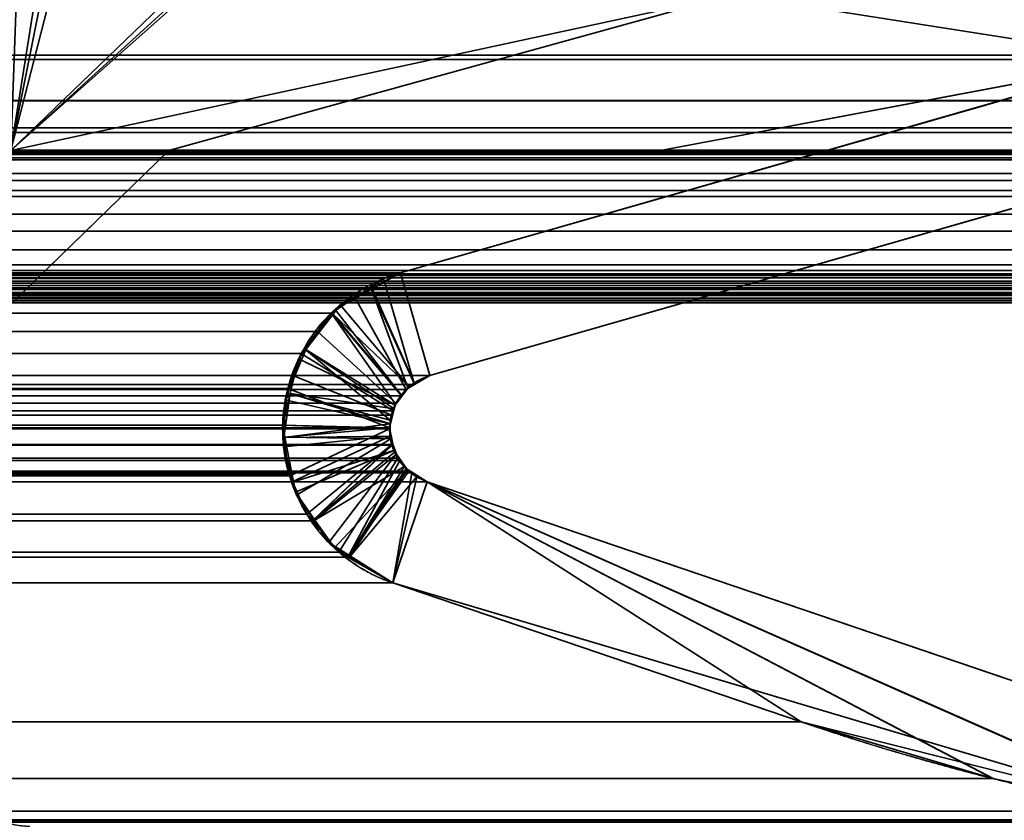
# Model space of a CAD drawing. Header units: millimetres. Extents: x -590 to 3690, y -120 to 127.
# Tile 546 of 656: x 1979.62 to 1984.98, y 0.5 to 4.86. Entities that reach past the tile are written whole.
import ezdxf

# ---------------------------------------------------------------- set-up
doc = ezdxf.new("R2010")
doc.units = ezdxf.units.MM
doc.layers.add('152', color=7, linetype='Continuous', true_color=0xffffff)

# ---------------------------------------------------------------- blocks, each defined once
blk = doc.blocks.new('UG_SURFACE_002')
at = {"layer": '152', "color": 252, "linetype": 'Continuous', "lineweight": 35}
for points in [[(2165, -31.2, 2203.0001), (2165, 108.2, 2203.0001), (835, 108.2, 2203.0001), (835, -31.2, 2203.0001)], [(985, -31.2, 2053), (985, 108.2, 2053), (2015.0001, 108.2, 2053), (2015.0001, -31.2, 2053)]]:
    blk.add_3dface(points, dxfattribs=at)
blk = doc.blocks.new('UG_SURFACE_097')
at = {"layer": '152', "color": 254, "linetype": 'Continuous', "lineweight": 35}
for points in [[(1999.75, -35, 2033.2501), (1999.75, 111.75, 2033.2501), (1000.25, 111.75, 2033.2501), (1000.25, -35, 2033.2501)], [(1992, 16, 2025.5001), (1992, -33, 2025.5001), (1008, -33, 2025.5001), (1008, 16, 2025.5001)]]:
    blk.add_3dface(points, dxfattribs=at)
blk = doc.blocks.new('UG_SURFACE_127')
at = {"layer": '152', "color": 46, "linetype": 'Continuous', "lineweight": 35}
for points in [[(1983.5, 5, 2017), (1979.5679, 4.15, 2013.068), (1981.0591, 5.5858, 2014.559), (1981.1934, 5.6233, 2014.6935)], [(1981.0591, 5.5858, 2014.559), (1979.5679, 4.15, 2013.068), (1979.6, 5, 2013.0999), (1979.7294, 5.3804, 2013.2294)], [(1987.0942, 4.6691, 2020.5941), (1013.1036, 5, 2020.3965), (1012.9453, 4.7256, 2020.5545)], [(1987.0942, 4.6691, 2020.5941), (1986.8964, 5, 2020.3965), (1013.1036, 5, 2020.3965)], [(1980.4292, 4.15, 2013.9291), (1979.5679, 4.15, 2013.068), (1983.5, 5, 2017)], [(1985.7469, 4.6468, 2019.2468), (1983.108, 4.15, 2016.608), (1980.4292, 4.15, 2013.9291), (1983.5, 5, 2017)], [(1983.5, 5, 2017), (1986.8964, 5, 2020.3965), (1985.7469, 4.6468, 2019.2468)], [(1012.9453, 4.7256, 2020.5545), (1012.6982, 4.4215, 2020.8018), (1987.3018, 4.4215, 2020.8018)], [(1012.9453, 4.7256, 2020.5545), (1987.3018, 4.4215, 2020.8018), (1987.0942, 4.6691, 2020.5941)], [(1018.3088, 3.4839, 2015.1913), (1014.2531, 4.6468, 2019.2468), (1985.7469, 4.6468, 2019.2468), (1981.6912, 3.4839, 2015.1913)], [(1014.2531, 4.6468, 2019.2468), (1016.892, 4.15, 2016.608), (1983.108, 4.15, 2016.608), (1985.7469, 4.6468, 2019.2468)], [(1986.0823, 4.1368, 2019.5823), (1981.8518, 2.9237, 2015.3518), (1981.6912, 3.4839, 2015.1913), (1985.7469, 4.6468, 2019.2468)], [(1012.6982, 4.4215, 2020.8018), (1012.5982, 4.2908, 2020.9019), (1987.4071, 4.2739, 2020.9072)], [(1987.4071, 4.2739, 2020.9072), (1987.3018, 4.4215, 2020.8018), (1012.6982, 4.4215, 2020.8018)], [(1987.4071, 4.2739, 2020.9072), (1012.5922, 4.2762, 2020.9079), (1012.5238, 4.1105, 2020.9763)], [(1012.5238, 4.1105, 2020.9763), (1987.4247, 4.2492, 2020.9246), (1987.4071, 4.2739, 2020.9072)], [(1012.5238, 4.1105, 2020.9763), (1987.476, 4.1103, 2020.9761), (1987.4247, 4.2492, 2020.9246)], [(1012.5982, 4.2908, 2020.9019), (1012.5922, 4.2762, 2020.9079), (1987.4071, 4.2739, 2020.9072)], [(1986.503, 4.1292, 2020.0031), (1013.497, 4.1292, 2020.0031), (1013.5468, 4.1528, 2019.9533)], [(1013.5468, 4.1528, 2019.9533), (1013.7274, 4.145, 2019.7725), (1986.2726, 4.145, 2019.7725), (1986.4532, 4.1528, 2019.9533)], [(1986.4532, 4.1528, 2019.9533), (1986.503, 4.1292, 2020.0031), (1013.5468, 4.1528, 2019.9533)], [(1013.9177, 4.1368, 2019.5823), (1986.0823, 4.1368, 2019.5823), (1986.2726, 4.145, 2019.7725), (1013.7274, 4.145, 2019.7725)], [(1013.9177, 4.1368, 2019.5823), (1018.1482, 2.9237, 2015.3518), (1981.8518, 2.9237, 2015.3518), (1986.0823, 4.1368, 2019.5823)], [(1980.4292, 4.15, 2013.9291), (1983.108, 4.15, 2016.608), (1016.892, 4.15, 2016.608), (1019.5708, 4.15, 2013.9291)], [(1019.5708, 4.15, 2013.9291), (1021.4821, 2.2939, 2012.018), (1978.5179, 2.2939, 2012.018), (1980.4292, 4.15, 2013.9291)], [(1979.5679, 4.15, 2013.068), (1980.4292, 4.15, 2013.9291), (1978.5179, 2.2939, 2012.018), (1978.2921, 2.1349, 2011.7922)], [(1012.5213, 4.1045, 2020.9787), (1012.5, 3.933, 2020.9999), (1987.4799, 4.0997, 2020.9799)], [(1012.5, 3.933, 2020.9999), (1987.5, 3.933, 2020.9999), (1987.4799, 4.0997, 2020.9799)], [(1012.5238, 4.1105, 2020.9763), (1012.5213, 4.1045, 2020.9787), (1987.4799, 4.0997, 2020.9799)], [(1987.4799, 4.0997, 2020.9799), (1987.476, 4.1103, 2020.9761), (1012.5238, 4.1105, 2020.9763)], [(1013.497, 4.1292, 2020.0031), (1986.503, 4.1292, 2020.0031), (1986.7247, 4.0244, 2020.2248), (1013.2753, 4.0244, 2020.2248)], [(1013.194, 3.986, 2020.3061), (1013.2753, 4.0244, 2020.2248), (1986.7247, 4.0244, 2020.2248), (1986.806, 3.986, 2020.3061)], [(1986.806, 3.986, 2020.3061), (1013.1177, 3.9002, 2020.3824), (1013.194, 3.986, 2020.3061)], [(1986.806, 3.986, 2020.3061), (1986.8823, 3.9002, 2020.3824), (1013.1177, 3.9002, 2020.3824)], [(1012.5, 3.933, 2020.9999), (1012.5, 3.5278, 2020.9999), (1987.5, 3.5278, 2020.9999), (1987.5, 3.933, 2020.9999)], [(1013.0318, 3.8036, 2020.4682), (1013.1177, 3.9002, 2020.3824), (1986.8823, 3.9002, 2020.3824), (1986.9682, 3.8036, 2020.4682)], [(1987.0112, 3.7111, 2020.5112), (1012.9888, 3.7111, 2020.5112), (1013.0318, 3.8036, 2020.4682)], [(1986.9682, 3.8036, 2020.4682), (1987.0112, 3.7111, 2020.5112), (1013.0318, 3.8036, 2020.4682)], [(1012.941, 3.6087, 2020.5591), (1012.9888, 3.7111, 2020.5112), (1987.0112, 3.7111, 2020.5112), (1987.059, 3.6087, 2020.5591)], [(1987.059, 3.6087, 2020.5591), (1012.9149, 3.4958, 2020.5851), (1012.941, 3.6087, 2020.5591)], [(1987.059, 3.6087, 2020.5591), (1987.0851, 3.4958, 2020.5851), (1012.9149, 3.4958, 2020.5851)], [(1987.5, 3.5278, 2020.9999), (1012.5, 3.5278, 2020.9999), (1012.506, 3.478, 2020.9939)], [(1987.494, 3.478, 2020.9939), (1987.5, 3.5278, 2020.9999), (1012.506, 3.478, 2020.9939)], [(1987.0851, 3.4958, 2020.5851), (1987.0971, 3.4564, 2020.597), (1012.9029, 3.4564, 2020.597), (1012.9149, 3.4958, 2020.5851)], [(1012.506, 3.478, 2020.9939), (1012.5098, 3.4683, 2020.9901), (1987.4902, 3.4683, 2020.9901), (1987.494, 3.478, 2020.9939)], [(1987.4742, 3.4272, 2020.9742), (1012.5098, 3.4683, 2020.9901), (1012.5258, 3.4272, 2020.9742)], [(1987.4742, 3.4272, 2020.9742), (1987.4902, 3.4683, 2020.9901), (1012.5098, 3.4683, 2020.9901)], [(1987.1024, 3.439, 2020.6025), (1012.8739, 3.4019, 2020.6261), (1012.8976, 3.439, 2020.6025)], [(1987.1024, 3.439, 2020.6025), (1987.1261, 3.4019, 2020.6261), (1012.8739, 3.4019, 2020.6261)], [(1012.8976, 3.439, 2020.6025), (1987.0971, 3.4564, 2020.597), (1987.1024, 3.439, 2020.6025)], [(1012.8976, 3.439, 2020.6025), (1012.9029, 3.4564, 2020.597), (1987.0971, 3.4564, 2020.597)], [(1018.3088, 3.4839, 2015.1913), (1981.6912, 3.4839, 2015.1913), (1981.5996, 3.4521, 2015.0995)], [(1981.5996, 3.4521, 2015.0995), (1018.5599, 3.3567, 2014.94), (1018.3088, 3.4839, 2015.1913)], [(1981.5996, 3.4521, 2015.0995), (1981.4429, 3.3489, 2014.9429), (1018.5599, 3.3567, 2014.94)], [(1981.7675, 2.8745, 2015.2676), (1981.7231, 2.8487, 2015.223), (1981.4429, 3.3489, 2014.9429), (1981.5996, 3.4521, 2015.0995)], [(1981.5996, 3.4521, 2015.0995), (1981.6912, 3.4839, 2015.1913), (1981.8518, 2.9237, 2015.3518), (1981.7675, 2.8745, 2015.2676)], [(1012.5258, 3.4272, 2020.9742), (1012.5359, 3.414, 2020.9639), (1987.4641, 3.414, 2020.9639), (1987.4742, 3.4272, 2020.9742)], [(1987.4641, 3.414, 2020.9639), (1012.5359, 3.414, 2020.9639), (1012.5643, 3.3771, 2020.9358)], [(1987.4357, 3.3771, 2020.9358), (1987.4641, 3.414, 2020.9639), (1012.5643, 3.3771, 2020.9358)], [(1987.1315, 3.3936, 2020.6316), (1012.8286, 3.3606, 2020.6714), (1012.8685, 3.3936, 2020.6316)], [(1987.1315, 3.3936, 2020.6316), (1987.1714, 3.3606, 2020.6714), (1012.8286, 3.3606, 2020.6714)], [(1012.8685, 3.3936, 2020.6316), (1987.1261, 3.4019, 2020.6261), (1987.1315, 3.3936, 2020.6316)], [(1012.8685, 3.3936, 2020.6316), (1012.8739, 3.4019, 2020.6261), (1987.1261, 3.4019, 2020.6261)], [(1012.5643, 3.3771, 2020.9358), (1012.5787, 3.3677, 2020.9212), (1987.4213, 3.3677, 2020.9212), (1987.4357, 3.3771, 2020.9358)], [(1987.3697, 3.3343, 2020.8697), (1012.5787, 3.3677, 2020.9212), (1012.6303, 3.3343, 2020.8697)], [(1987.3697, 3.3343, 2020.8697), (1987.4213, 3.3677, 2020.9212), (1012.5787, 3.3677, 2020.9212)], [(1012.6916, 3.3244, 2020.8085), (1987.3084, 3.3244, 2020.8085), (1987.3674, 3.334, 2020.8673), (1012.6326, 3.334, 2020.8673)], [(1012.7217, 3.3195, 2020.7784), (1987.2255, 3.3349, 2020.7255), (1987.2783, 3.3195, 2020.7784)], [(1012.7217, 3.3195, 2020.7784), (1012.7745, 3.3349, 2020.7255), (1987.2255, 3.3349, 2020.7255)], [(1987.1898, 3.3454, 2020.6897), (1012.7745, 3.3349, 2020.7255), (1012.8102, 3.3454, 2020.6897)], [(1987.1898, 3.3454, 2020.6897), (1987.2255, 3.3349, 2020.7255), (1012.7745, 3.3349, 2020.7255)], [(1012.8102, 3.3454, 2020.6897), (1987.1714, 3.3606, 2020.6714), (1987.1898, 3.3454, 2020.6897)], [(1012.8102, 3.3454, 2020.6897), (1012.8286, 3.3606, 2020.6714), (1987.1714, 3.3606, 2020.6714)], [(1018.6067, 3.333, 2014.8933), (1018.5599, 3.3567, 2014.94), (1981.4429, 3.3489, 2014.9429)], [(1018.6067, 3.333, 2014.8933), (1981.4429, 3.3489, 2014.9429), (1981.3149, 3.2645, 2014.8149)], [(1981.3149, 3.2645, 2014.8149), (1018.7622, 3.167, 2014.7378), (1018.6067, 3.333, 2014.8933)], [(1981.3149, 3.2645, 2014.8149), (1981.4429, 3.3489, 2014.9429), (1981.7231, 2.8487, 2015.223), (1981.6977, 2.8144, 2015.1978)], [(1012.7087, 3.3216, 2020.7913), (1987.2913, 3.3216, 2020.7913), (1987.3084, 3.3244, 2020.8085), (1012.6916, 3.3244, 2020.8085)], [(1987.2783, 3.3195, 2020.7784), (1012.7087, 3.3216, 2020.7913), (1012.7217, 3.3195, 2020.7784)], [(1987.2783, 3.3195, 2020.7784), (1987.2913, 3.3216, 2020.7913), (1012.7087, 3.3216, 2020.7913)], [(1981.3149, 3.2645, 2014.8149), (1981.2404, 3.1642, 2014.7405), (1018.7622, 3.167, 2014.7378)], [(1981.6977, 2.8144, 2015.1978), (1981.667, 2.7731, 2015.167), (1981.2404, 3.1642, 2014.7405), (1981.3149, 3.2645, 2014.8149)], [(1018.7986, 3.1282, 2014.7014), (1018.7622, 3.167, 2014.7378), (1981.2404, 3.1642, 2014.7405)], [(1018.7986, 3.1282, 2014.7014), (1981.2404, 3.1642, 2014.7405), (1981.1509, 3.0436, 2014.6508)], [(1981.1509, 3.0436, 2014.6508), (1018.8977, 2.9269, 2014.6024), (1018.7986, 3.1282, 2014.7014)], [(1981.1509, 3.0436, 2014.6508), (1981.2404, 3.1642, 2014.7405), (1981.667, 2.7731, 2015.167), (1981.6514, 2.7325, 2015.1515)], [(1981.1509, 3.0436, 2014.6508), (1981.1052, 2.9249, 2014.605), (1018.8977, 2.9269, 2014.6024)], [(1981.6514, 2.7325, 2015.1515), (1981.642, 2.7081, 2015.142), (1981.1052, 2.9249, 2014.605), (1981.1509, 3.0436, 2014.6508)], [(1981.8518, 2.9237, 2015.3518), (1018.1482, 2.9237, 2015.3518), (1018.1795, 2.9128, 2015.3205)], [(1018.1795, 2.9128, 2015.3205), (1981.7675, 2.8745, 2015.2676), (1981.8518, 2.9237, 2015.3518)], [(1018.1795, 2.9128, 2015.3205), (1018.2331, 2.8775, 2015.2669), (1981.7675, 2.8745, 2015.2676)], [(1018.9054, 2.9111, 2014.5946), (1018.8977, 2.9269, 2014.6024), (1981.1052, 2.9249, 2014.605)], [(1981.1052, 2.9249, 2014.605), (1018.948, 2.6979, 2014.5521), (1018.9054, 2.9111, 2014.5946)], [(1018.948, 2.6979, 2014.5521), (1981.1052, 2.9249, 2014.605), (1981.0777, 2.8537, 2014.5776)], [(1981.0777, 2.8537, 2014.5776), (1981.1052, 2.9249, 2014.605), (1981.642, 2.7081, 2015.142), (1981.6331, 2.6397, 2015.1331)], [(1981.7231, 2.8487, 2015.223), (1018.2331, 2.8775, 2015.2669), (1018.2769, 2.8487, 2015.223)], [(1981.7231, 2.8487, 2015.223), (1981.7675, 2.8745, 2015.2676), (1018.2331, 2.8775, 2015.2669)], [(1018.2769, 2.8487, 2015.223), (1981.6977, 2.8144, 2015.1978), (1981.7231, 2.8487, 2015.223)], [(1018.2769, 2.8487, 2015.223), (1018.3023, 2.8144, 2015.1978), (1981.6977, 2.8144, 2015.1978)], [(1981.0777, 2.8537, 2014.5776), (1018.9457, 2.6545, 2014.5543), (1018.948, 2.6979, 2014.5521)], [(1981.0777, 2.8537, 2014.5776), (1981.0516, 2.6535, 2014.5516), (1018.9457, 2.6545, 2014.5543)], [(1981.0516, 2.6535, 2014.5516), (1981.0777, 2.8537, 2014.5776), (1981.6331, 2.6397, 2015.1331), (1981.6324, 2.6346, 2015.1324)], [(1981.667, 2.7731, 2015.167), (1018.3023, 2.8144, 2015.1978), (1018.333, 2.7731, 2015.167)], [(1981.667, 2.7731, 2015.167), (1981.6977, 2.8144, 2015.1978), (1018.3023, 2.8144, 2015.1978)], [(1018.333, 2.7731, 2015.167), (1981.6514, 2.7325, 2015.1515), (1981.667, 2.7731, 2015.167)], [(1018.333, 2.7731, 2015.167), (1018.3486, 2.7325, 2015.1515), (1981.6514, 2.7325, 2015.1515)], [(1981.642, 2.7081, 2015.142), (1018.3486, 2.7325, 2015.1515), (1018.358, 2.7081, 2015.142)], [(1981.642, 2.7081, 2015.142), (1981.6514, 2.7325, 2015.1515), (1018.3486, 2.7325, 2015.1515)], [(1018.358, 2.7081, 2015.142), (1981.6331, 2.6397, 2015.1331), (1981.642, 2.7081, 2015.142)], [(1018.358, 2.7081, 2015.142), (1018.3669, 2.6397, 2015.1331), (1981.6331, 2.6397, 2015.1331)], [(1981.6456, 2.5454, 2015.1455), (1018.3676, 2.6346, 2015.1324), (1018.3556, 2.5481, 2015.1443)], [(1981.6444, 2.5481, 2015.1443), (1018.3669, 2.6397, 2015.1331), (1018.3676, 2.6346, 2015.1324)], [(1981.6444, 2.5481, 2015.1443), (1981.6324, 2.6346, 2015.1324), (1018.3669, 2.6397, 2015.1331)], [(1981.6324, 2.6346, 2015.1324), (1981.6331, 2.6397, 2015.1331), (1018.3669, 2.6397, 2015.1331)], [(1018.3676, 2.6346, 2015.1324), (1981.6456, 2.5454, 2015.1455), (1981.6444, 2.5481, 2015.1443)], [(1018.9075, 2.3805, 2014.5924), (1981.0497, 2.6387, 2014.5497), (1981.0847, 2.3858, 2014.5848)], [(1981.0497, 2.6387, 2014.5497), (1018.9075, 2.3805, 2014.5924), (1018.9365, 2.4764, 2014.5636)], [(1018.9365, 2.4764, 2014.5636), (1018.9457, 2.6545, 2014.5543), (1981.0516, 2.6535, 2014.5516)], [(1018.9365, 2.4764, 2014.5636), (1981.0516, 2.6535, 2014.5516), (1981.0497, 2.6387, 2014.5497)], [(1981.6324, 2.6346, 2015.1324), (1981.0497, 2.6387, 2014.5497), (1981.0516, 2.6535, 2014.5516)], [(1981.0882, 2.378, 2014.5881), (1981.0847, 2.3858, 2014.5848), (1981.0497, 2.6387, 2014.5497), (1981.6324, 2.6346, 2015.1324)], [(1981.6324, 2.6346, 2015.1324), (1981.6444, 2.5481, 2015.1443), (1981.1807, 2.1689, 2014.6806), (1981.0882, 2.378, 2014.5881)], [(1981.6772, 2.4739, 2015.1772), (1018.3544, 2.5454, 2015.1455), (1018.3228, 2.4739, 2015.1772)], [(1018.3556, 2.5481, 2015.1443), (1018.3544, 2.5454, 2015.1455), (1981.6456, 2.5454, 2015.1455)], [(1981.6772, 2.4739, 2015.1772), (1981.6456, 2.5454, 2015.1455), (1018.3544, 2.5454, 2015.1455)], [(1981.2123, 2.1318, 2014.7123), (1981.1807, 2.1689, 2014.6806), (1981.6444, 2.5481, 2015.1443)], [(1981.2123, 2.1318, 2014.7123), (1981.6444, 2.5481, 2015.1443), (1981.6456, 2.5454, 2015.1455)], [(1981.6456, 2.5454, 2015.1455), (1981.6772, 2.4739, 2015.1772), (1981.3566, 1.962, 2014.8566), (1981.2123, 2.1318, 2014.7123)], [(1018.3228, 2.4739, 2015.1772), (1018.312, 2.4612, 2015.188), (1981.688, 2.4612, 2015.188)], [(1018.3228, 2.4739, 2015.1772), (1981.688, 2.4612, 2015.188), (1981.6772, 2.4739, 2015.1772)], [(1981.4055, 1.934, 2014.9055), (1981.3566, 1.962, 2014.8566), (1981.6772, 2.4739, 2015.1772), (1981.688, 2.4612, 2015.188)], [(1981.7374, 2.4031, 2015.2373), (1018.312, 2.4612, 2015.188), (1018.2626, 2.4031, 2015.2373)], [(1981.7374, 2.4031, 2015.2373), (1981.688, 2.4612, 2015.188), (1018.312, 2.4612, 2015.188)], [(1981.688, 2.4612, 2015.188), (1981.7374, 2.4031, 2015.2373), (1981.4055, 1.934, 2014.9055)], [(1018.1623, 2.3457, 2015.3377), (1981.8377, 2.3457, 2015.3377), (1981.7541, 2.3936, 2015.254), (1018.2459, 2.3936, 2015.254)], [(1018.2626, 2.4031, 2015.2373), (1018.2459, 2.3936, 2015.254), (1981.7541, 2.3936, 2015.254)], [(1018.2626, 2.4031, 2015.2373), (1981.7541, 2.3936, 2015.254), (1981.7374, 2.4031, 2015.2373)], [(1018.8777, 2.2812, 2014.6222), (1018.9075, 2.3805, 2014.5924), (1981.0882, 2.378, 2014.5881)], [(1018.8777, 2.2812, 2014.6222), (1981.0882, 2.378, 2014.5881), (1981.1807, 2.1689, 2014.6806)], [(1981.0847, 2.3858, 2014.5848), (1981.0882, 2.378, 2014.5881), (1018.9075, 2.3805, 2014.5924)], [(1981.6501, 1.794, 2015.1501), (1981.4055, 1.934, 2014.9055), (1981.7374, 2.4031, 2015.2373), (1981.7541, 2.3936, 2015.254)], [(1981.7541, 2.3936, 2015.254), (1981.8377, 2.3457, 2015.3377), (1981.6501, 1.794, 2015.1501)], [(1018.1623, 2.3457, 2015.3377), (1012.8831, 0.55, 2020.6168), (1987.1169, 0.55, 2020.6168), (1981.8377, 2.3457, 2015.3377)], [(1983.8753, 1.0371, 2017.3752), (1981.6501, 1.794, 2015.1501), (1981.8377, 2.3457, 2015.3377)], [(1981.8377, 2.3457, 2015.3377), (1987.1169, 0.55, 2020.6168), (1985.9966, 0.5033, 2019.4967), (1984.9201, 0.7283, 2018.4202)], [(1984.9201, 0.7283, 2018.4202), (1983.8753, 1.0371, 2017.3752), (1981.8377, 2.3457, 2015.3377)], [(1981.1807, 2.1689, 2014.6806), (1018.7857, 2.133, 2014.7142), (1018.8777, 2.2812, 2014.6222)], [(1981.1807, 2.1689, 2014.6806), (1981.2123, 2.1318, 2014.7123), (1018.7857, 2.133, 2014.7142)], [(1018.7399, 2.0594, 2014.76), (1018.7857, 2.133, 2014.7142), (1981.2123, 2.1318, 2014.7123)], [(1018.7399, 2.0594, 2014.76), (1981.2123, 2.1318, 2014.7123), (1981.3566, 1.962, 2014.8566)], [(1981.3566, 1.962, 2014.8566), (1018.5919, 1.9385, 2014.9081), (1018.7399, 2.0594, 2014.76)], [(1018.4913, 1.8563, 2015.0087), (1018.5919, 1.9385, 2014.9081), (1981.4055, 1.934, 2014.9055)], [(1018.4913, 1.8563, 2015.0087), (1981.4055, 1.934, 2014.9055), (1981.6501, 1.794, 2015.1501)], [(1981.3566, 1.962, 2014.8566), (1981.4055, 1.934, 2014.9055), (1018.5919, 1.9385, 2014.9081)], [(1981.6501, 1.794, 2015.1501), (1018.3499, 1.794, 2015.1501), (1018.4913, 1.8563, 2015.0087)], [(1016.1247, 1.0371, 2017.3752), (1018.3499, 1.794, 2015.1501), (1981.6501, 1.794, 2015.1501), (1983.8753, 1.0371, 2017.3752)], [(1984.9201, 0.7283, 2018.4202), (1014.0034, 0.5033, 2019.4967), (1016.1247, 1.0371, 2017.3752)], [(1016.1247, 1.0371, 2017.3752), (1983.8753, 1.0371, 2017.3752), (1984.9201, 0.7283, 2018.4202)], [(1984.9201, 0.7283, 2018.4202), (1985.9966, 0.5033, 2019.4967), (1014.0034, 0.5033, 2019.4967)], [(1012.7767, 0.4902, 2020.7233), (1987.2233, 0.4902, 2020.7233), (1987.1169, 0.55, 2020.6168), (1012.8831, 0.55, 2020.6168)], [(1986.0159, 0.4942, 2019.516), (1013.9835, 0.4961, 2019.5165), (1014.0034, 0.5033, 2019.4967)], [(1014.0034, 0.5033, 2019.4967), (1985.9966, 0.5033, 2019.4967), (1986.0159, 0.4942, 2019.516)]]:
    blk.add_3dface(points, dxfattribs=at)
blk = doc.blocks.new('UG_SURFACE_128')
at = {"layer": '152', "color": 46, "linetype": 'Continuous', "lineweight": 35}
for points in [[(1981.2169, 5.6224, 2014.7169), (1981.1553, 5.5951, 2014.6554), (1979.5679, 4.15, 2013.068), (1983.5, 5, 2017)], [(1981.2189, 5.6137, -7), (1981.2289, 5.6154, -7), (1983.5, 5, -7), (1979.5679, 4.15, -7)], [(1979.5679, 4.15, -7), (1981.0591, 5.5858, -7), (1981.2189, 5.6137, -7)], [(1979.5679, 4.15, 2013.068), (1981.1553, 5.5951, 2014.6554), (1981.0591, 5.5858, 2014.559)], [(1979.9317, 5.568, -7), (1980.0162, 5.5858, -7), (1981.0591, 5.5858, -7), (1979.5679, 4.15, -7)], [(1979.7294, 5.3804, 2013.2294), (1979.6, 5, 2013.0999), (1979.5679, 4.15, 2013.068), (1981.0591, 5.5858, 2014.559)], [(1979.9317, 5.568, -7), (1979.5679, 4.15, -7), (1979.8421, 5.5228, -7), (1979.8483, 5.5273, -7)], [(1979.7766, 5.4601, -7), (1979.793, 5.4876, -7), (1979.8421, 5.5228, -7), (1979.5679, 4.15, -7)], [(1979.5679, 4.15, -7), (1979.6, 5, -7), (1979.7294, 5.3804, -7), (1979.7766, 5.4601, -7)], [(1980.4292, 4.15, -7), (1979.5679, 4.15, -7), (1983.5, 5, -7)], [(1983.5, 5, 2017), (1979.5679, 4.15, 2013.068), (1980.4292, 4.15, 2013.9291)], [(1985.7469, 4.6468, -7), (1983.108, 4.15, -7), (1980.4292, 4.15, -7), (1983.5, 5, -7)], [(1983.5, 5, 2017), (1980.4292, 4.15, 2013.9291), (1983.108, 4.15, 2016.608), (1985.7469, 4.6468, 2019.2468)], [(1983.5, 5, -7), (1986.8964, 5, -7), (1985.7469, 4.6468, -7)], [(1985.7469, 4.6468, 2019.2468), (1986.8964, 5, 2020.3965), (1983.5, 5, 2017)], [(1981.6912, 3.4839, 2015.1913), (1985.7469, 4.6468, 2019.2468), (1985.7469, 4.6468, -7), (1981.6912, 3.4839, -7)], [(1981.6912, 3.4839, -7), (1985.7469, 4.6468, -7), (1986.0823, 4.1368, -7), (1981.8518, 2.9237, -7)], [(1981.8518, 2.9237, 2015.3518), (1986.0823, 4.1368, 2019.5823), (1985.7469, 4.6468, 2019.2468), (1981.6912, 3.4839, 2015.1913)], [(1985.7469, 4.6468, 2019.2468), (1983.108, 4.15, 2016.608), (1983.108, 4.15, -7), (1985.7469, 4.6468, -7)], [(1980.4292, 4.15, 2013.9291), (1978.5179, 2.2939, 2012.018), (1978.5179, 2.2939, -7), (1980.4292, 4.15, -7)], [(1979.5679, 4.15, -7), (1980.4292, 4.15, -7), (1978.5179, 2.2939, -7)], [(1978.5179, 2.2939, 2012.018), (1980.4292, 4.15, 2013.9291), (1979.5679, 4.15, 2013.068)], [(1980.4292, 4.15, 2013.9291), (1980.4292, 4.15, -7), (1983.108, 4.15, -7), (1983.108, 4.15, 2016.608)], [(1986.0823, 4.1368, 2019.5823), (1981.8518, 2.9237, 2015.3518), (1981.8518, 2.9237, -7), (1986.0823, 4.1368, -7)], [(1981.6912, 3.4839, -7), (1981.5364, 3.4012, -7), (1981.5336, 3.3954, 2015.0337)], [(1981.5336, 3.3954, 2015.0337), (1981.6912, 3.4839, 2015.1913), (1981.6912, 3.4839, -7)], [(1981.7678, 2.8769, 2015.2678), (1981.8518, 2.9237, 2015.3518), (1981.6912, 3.4839, 2015.1913), (1981.5336, 3.3954, 2015.0337)], [(1981.5364, 3.4012, -7), (1981.6912, 3.4839, -7), (1981.8518, 2.9237, -7), (1981.7683, 2.8791, -7)], [(1981.3358, 3.2844, 2014.8358), (1981.5364, 3.4012, -7), (1981.3637, 3.3089, -7)], [(1981.3358, 3.2844, 2014.8358), (1981.5336, 3.3954, 2015.0337), (1981.5364, 3.4012, -7)], [(1981.6986, 2.8132, 2015.1987), (1981.7319, 2.8569, 2015.2318), (1981.5336, 3.3954, 2015.0337), (1981.3358, 3.2844, 2014.8358)], [(1981.7683, 2.8791, -7), (1981.7398, 2.8639, -7), (1981.3637, 3.3089, -7), (1981.5364, 3.4012, -7)], [(1981.5336, 3.3954, 2015.0337), (1981.7319, 2.8569, 2015.2318), (1981.7678, 2.8769, 2015.2678)], [(1981.3637, 3.3089, -7), (1981.3243, 3.2581, -7), (1981.3179, 3.2612, 2014.818), (1981.3358, 3.2844, 2014.8358)], [(1981.3358, 3.2844, 2014.8358), (1981.3179, 3.2612, 2014.818), (1981.6649, 2.7689, 2015.1649), (1981.6986, 2.8132, 2015.1987)], [(1981.3243, 3.2581, -7), (1981.3637, 3.3089, -7), (1981.7398, 2.8639, -7)], [(1981.1759, 3.066, -7), (1981.1693, 3.0691, 2014.6694), (1981.3179, 3.2612, 2014.818), (1981.3243, 3.2581, -7)], [(1981.6564, 2.7428, 2015.1565), (1981.6649, 2.7689, 2015.1649), (1981.3179, 3.2612, 2014.818), (1981.1693, 3.0691, 2014.6694)], [(1981.701, 2.8136, -7), (1981.6622, 2.7634, -7), (1981.1759, 3.066, -7), (1981.3243, 3.2581, -7)], [(1981.3243, 3.2581, -7), (1981.7398, 2.8639, -7), (1981.701, 2.8136, -7)], [(1981.1693, 3.0691, 2014.6694), (1981.1534, 3.0483, 2014.6532), (1981.0767, 2.8278, 2014.5767), (1981.6362, 2.6803, 2015.1362)], [(1981.1759, 3.066, -7), (1981.1366, 3.0151, -7), (1981.0767, 2.8278, 2014.5767)], [(1981.0767, 2.8278, 2014.5767), (1981.1534, 3.0483, 2014.6532), (1981.1759, 3.066, -7)], [(1981.6622, 2.7634, -7), (1981.1366, 3.0151, -7), (1981.1759, 3.066, -7)], [(1981.1534, 3.0483, 2014.6532), (1981.1693, 3.0691, 2014.6694), (1981.1759, 3.066, -7)], [(1981.1693, 3.0691, 2014.6694), (1981.6362, 2.6803, 2015.1362), (1981.6564, 2.7428, 2015.1565)], [(1981.1366, 3.0151, -7), (1981.0913, 2.8264, -7), (1981.0767, 2.8278, 2014.5767)], [(1981.0913, 2.8264, -7), (1981.1366, 3.0151, -7), (1981.6622, 2.7634, -7), (1981.6574, 2.7436, -7)], [(1981.8518, 2.9237, -7), (1981.8518, 2.9237, 2015.3518), (1981.7678, 2.8769, 2015.2678)], [(1981.7678, 2.8769, 2015.2678), (1981.7683, 2.8791, -7), (1981.8518, 2.9237, -7)], [(1981.7319, 2.8569, 2015.2318), (1981.6986, 2.8132, 2015.1987), (1981.701, 2.8136, -7)], [(1981.7319, 2.8569, 2015.2318), (1981.701, 2.8136, -7), (1981.7398, 2.8639, -7)], [(1981.7683, 2.8791, -7), (1981.7678, 2.8769, 2015.2678), (1981.7319, 2.8569, 2015.2318)], [(1981.7319, 2.8569, 2015.2318), (1981.7398, 2.8639, -7), (1981.7683, 2.8791, -7)], [(1981.0913, 2.8264, -7), (1981.0499, 2.654, -7), (1981.0567, 2.586, 2014.5566)], [(1981.6375, 2.6606, -7), (1981.6325, 2.6398, -7), (1981.0499, 2.654, -7), (1981.0913, 2.8264, -7)], [(1981.0567, 2.586, 2014.5566), (1981.064, 2.7911, 2014.564), (1981.0913, 2.8264, -7)], [(1981.064, 2.7911, 2014.564), (1981.0567, 2.586, 2014.5566), (1981.6359, 2.6614, 2015.136)], [(1981.064, 2.7911, 2014.564), (1981.0767, 2.8278, 2014.5767), (1981.0913, 2.8264, -7)], [(1981.6359, 2.6614, 2015.136), (1981.6362, 2.6803, 2015.1362), (1981.0767, 2.8278, 2014.5767), (1981.064, 2.7911, 2014.564)], [(1981.6574, 2.7436, -7), (1981.6375, 2.6606, -7), (1981.0913, 2.8264, -7)], [(1981.6622, 2.7634, -7), (1981.701, 2.8136, -7), (1981.6986, 2.8132, 2015.1987)], [(1981.6622, 2.7634, -7), (1981.6986, 2.8132, 2015.1987), (1981.6649, 2.7689, 2015.1649)], [(1981.6574, 2.7436, -7), (1981.6564, 2.7428, 2015.1565), (1981.6362, 2.6803, 2015.1362)], [(1981.6362, 2.6803, 2015.1362), (1981.6375, 2.6606, -7), (1981.6574, 2.7436, -7)], [(1981.6649, 2.7689, 2015.1649), (1981.6564, 2.7428, 2015.1565), (1981.6574, 2.7436, -7)], [(1981.6649, 2.7689, 2015.1649), (1981.6574, 2.7436, -7), (1981.6622, 2.7634, -7)], [(1981.0499, 2.654, -7), (1981.0623, 2.5886, -7), (1981.0567, 2.586, 2014.5566)], [(1981.0623, 2.5886, -7), (1981.0499, 2.654, -7), (1981.6325, 2.6398, -7)], [(1981.0567, 2.586, 2014.5566), (1981.6349, 2.5937, 2015.1348), (1981.6359, 2.6614, 2015.136)], [(1981.0623, 2.5886, -7), (1981.6325, 2.6398, -7), (1981.644, 2.5787, -7)], [(1981.6325, 2.6398, -7), (1981.6359, 2.6614, 2015.136), (1981.6349, 2.5937, 2015.1348)], [(1981.6325, 2.6398, -7), (1981.6375, 2.6606, -7), (1981.6359, 2.6614, 2015.136)], [(1981.6349, 2.5937, 2015.1348), (1981.644, 2.5787, -7), (1981.6325, 2.6398, -7)], [(1981.6362, 2.6803, 2015.1362), (1981.6359, 2.6614, 2015.136), (1981.6375, 2.6606, -7)], [(1981.6349, 2.5937, 2015.1348), (1981.0549, 2.536, 2014.555), (1981.1058, 2.3476, 2014.6058)], [(1981.0567, 2.586, 2014.5566), (1981.0549, 2.536, 2014.555), (1981.6349, 2.5937, 2015.1348)], [(1981.0549, 2.536, 2014.555), (1981.0623, 2.5886, -7), (1981.1083, 2.3454, -7)], [(1981.0549, 2.536, 2014.555), (1981.0567, 2.586, 2014.5566), (1981.0623, 2.5886, -7)], [(1981.644, 2.5787, -7), (1981.6561, 2.515, -7), (1981.1083, 2.3454, -7), (1981.0623, 2.5886, -7)], [(1981.1058, 2.3476, 2014.6058), (1981.1258, 2.2731, 2014.6258), (1981.6393, 2.5785, 2015.1393), (1981.6349, 2.5937, 2015.1348)], [(1981.1258, 2.2731, 2014.6258), (1981.2177, 2.1374, 2014.7178), (1981.6599, 2.5064, 2015.1598), (1981.6393, 2.5785, 2015.1393)], [(1981.6349, 2.5937, 2015.1348), (1981.6393, 2.5785, 2015.1393), (1981.644, 2.5787, -7)], [(1981.6561, 2.515, -7), (1981.644, 2.5787, -7), (1981.6393, 2.5785, 2015.1393)], [(1981.6695, 2.4958, -7), (1981.6561, 2.515, -7), (1981.6393, 2.5785, 2015.1393)], [(1981.6393, 2.5785, 2015.1393), (1981.6599, 2.5064, 2015.1598), (1981.6695, 2.4958, -7)], [(1981.1083, 2.3454, -7), (1981.1058, 2.3476, 2014.6058), (1981.0549, 2.536, 2014.555)], [(1981.6561, 2.515, -7), (1981.1189, 2.2891, -7), (1981.1083, 2.3454, -7)], [(1981.2251, 2.1369, -7), (1981.1189, 2.2891, -7), (1981.6561, 2.515, -7), (1981.6695, 2.4958, -7)], [(1981.6675, 2.4954, 2015.1675), (1981.6599, 2.5064, 2015.1598), (1981.2177, 2.1374, 2014.7178), (1981.3014, 2.0139, 2014.8015)], [(1981.6695, 2.4958, -7), (1981.7154, 2.4301, -7), (1981.2251, 2.1369, -7)], [(1981.3014, 2.0139, 2014.8015), (1981.4134, 1.9433, 2014.9133), (1981.7134, 2.4297, 2015.2135), (1981.6675, 2.4954, 2015.1675)], [(1981.6599, 2.5064, 2015.1598), (1981.6675, 2.4954, 2015.1675), (1981.6695, 2.4958, -7)], [(1981.6695, 2.4958, -7), (1981.6675, 2.4954, 2015.1675), (1981.7134, 2.4297, 2015.2135), (1981.7154, 2.4301, -7)], [(1981.7154, 2.4301, -7), (1981.7288, 2.4109, -7), (1981.3315, 1.9846, -7), (1981.2251, 2.1369, -7)], [(1981.4134, 1.9433, 2014.9133), (1981.722, 2.4174, 2015.2221), (1981.7134, 2.4297, 2015.2135)], [(1981.7832, 2.3795, 2015.2831), (1981.722, 2.4174, 2015.2221), (1981.4134, 1.9433, 2014.9133), (1981.6501, 1.794, 2015.1501)], [(1981.7288, 2.4109, -7), (1981.7154, 2.4301, -7), (1981.7134, 2.4297, 2015.2135), (1981.722, 2.4174, 2015.2221)], [(1981.722, 2.4174, 2015.2221), (1981.7842, 2.3777, -7), (1981.7288, 2.4109, -7)], [(1981.722, 2.4174, 2015.2221), (1981.7832, 2.3795, 2015.2831), (1981.7842, 2.3777, -7)], [(1981.4144, 1.935, -7), (1981.3315, 1.9846, -7), (1981.7288, 2.4109, -7)], [(1981.4144, 1.935, -7), (1981.7288, 2.4109, -7), (1981.7842, 2.3777, -7)], [(1981.7842, 2.3777, -7), (1981.8377, 2.3457, -7), (1981.6501, 1.794, -7), (1981.4144, 1.935, -7)], [(1981.6501, 1.794, 2015.1501), (1981.8377, 2.3457, 2015.3377), (1981.7832, 2.3795, 2015.2831)], [(1981.8377, 2.3457, -7), (1981.7842, 2.3777, -7), (1981.7832, 2.3795, 2015.2831)], [(1981.7832, 2.3795, 2015.2831), (1981.8377, 2.3457, 2015.3377), (1981.8377, 2.3457, -7)], [(1981.1258, 2.2731, 2014.6258), (1981.1058, 2.3476, 2014.6058), (1981.1083, 2.3454, -7)], [(1981.1258, 2.2731, 2014.6258), (1981.1083, 2.3454, -7), (1981.1189, 2.2891, -7)], [(1985.9966, 0.5033, -7), (1981.6501, 1.794, -7), (1981.8377, 2.3457, -7)], [(1981.8377, 2.3457, 2015.3377), (1981.6501, 1.794, 2015.1501), (1983.8753, 1.0371, 2017.3752)], [(1981.8377, 2.3457, -7), (1986.0696, 0.4741, -7), (1986.0177, 0.4949, -7)], [(1986.0177, 0.4949, -7), (1985.9966, 0.5033, -7), (1981.8377, 2.3457, -7)], [(1986.0696, 0.4741, -7), (1981.8377, 2.3457, -7), (1987.1169, 0.55, -7)], [(1981.8377, 2.3457, 2015.3377), (1983.8753, 1.0371, 2017.3752), (1984.925, 0.727, 2018.425)], [(1984.925, 0.727, 2018.425), (1985.9966, 0.5033, 2019.4967), (1987.1169, 0.55, 2020.6168), (1981.8377, 2.3457, 2015.3377)], [(1981.8377, 2.3457, 2015.3377), (1987.1169, 0.55, 2020.6168), (1987.1169, 0.55, -7), (1981.8377, 2.3457, -7)], [(1981.1189, 2.2891, -7), (1981.2177, 2.1374, 2014.7178), (1981.1258, 2.2731, 2014.6258)], [(1981.1189, 2.2891, -7), (1981.2251, 2.1369, -7), (1981.2177, 2.1374, 2014.7178)], [(1981.3014, 2.0139, 2014.8015), (1981.2177, 2.1374, 2014.7178), (1981.2251, 2.1369, -7)], [(1981.3014, 2.0139, 2014.8015), (1981.2251, 2.1369, -7), (1981.3315, 1.9846, -7)], [(1981.4144, 1.935, -7), (1981.4134, 1.9433, 2014.9133), (1981.3014, 2.0139, 2014.8015)], [(1981.3014, 2.0139, 2014.8015), (1981.3315, 1.9846, -7), (1981.4144, 1.935, -7)], [(1981.6501, 1.794, -7), (1981.6501, 1.794, 2015.1501), (1981.4134, 1.9433, 2014.9133)], [(1981.4134, 1.9433, 2014.9133), (1981.4144, 1.935, -7), (1981.6501, 1.794, -7)], [(1983.8753, 1.0371, 2017.3752), (1981.6501, 1.794, 2015.1501), (1981.6501, 1.794, -7), (1983.8753, 1.0371, -7)], [(1985.9966, 0.5033, -7), (1983.8753, 1.0371, -7), (1981.6501, 1.794, -7)], [(1984.925, 0.727, 2018.425), (1983.8753, 1.0371, -7), (1985.9966, 0.5033, -7)], [(1984.925, 0.727, 2018.425), (1983.8753, 1.0371, 2017.3752), (1983.8753, 1.0371, -7)], [(1985.9966, 0.5033, -7), (1985.9966, 0.5033, 2019.4967), (1984.925, 0.727, 2018.425)]]:
    blk.add_3dface(points, dxfattribs=at)
blk = doc.blocks.new('UG_SURFACE_135')
at = {"layer": '152', "color": 14, "linetype": 'Continuous', "lineweight": 35}
for points in [[(1991.8, -35, 2025.3), (1991.8, 14, 2025.3), (1008.2, 14, 2025.3), (1008.2, -35, 2025.3)], [(1987.7501, 11.25, 2021.25), (1987.7501, -47, 2021.25), (1012.2499, -47, 2021.25), (1012.2499, 11.25, 2021.25)]]:
    blk.add_3dface(points, dxfattribs=at)
blk = doc.blocks.new('UG_SURFACE_136')
at = {"layer": '152', "color": 7, "linetype": 'Continuous', "lineweight": 35}
for points in [[(1012.2499, 11, 2021.25), (1012.2499, -47, 2021.25), (1987.7501, -47, 2021.25), (1987.7501, 11, 2021.25)], [(1987.5, 11, 2020.9999), (1987.5, -47, 2020.9999), (1012.5, -47, 2020.9999), (1012.5, 11, 2020.9999)]]:
    blk.add_3dface(points, dxfattribs=at)

msp = doc.modelspace()

# ---------------------------------------------------------------- linework, layer by layer
at = {"layer": '152', "color": 252, "linetype": 'Continuous', "lineweight": -3, "true_color": 0x939598}
for p, q in [((1014.2531, 4.6468, 2019.2469), (1985.7469, 4.6468, 2019.2469)), ((1981.6912, 3.4839, -7), (1985.7469, 4.6468, -7)), ((1985.7469, 4.6468, 2019.2469), (1981.6912, 3.4839, 2015.1912)), ((1985.7469, 4.6468, 2019.2469), (1981.6912, 3.4839, 2015.1912)), ((1983.1081, 4.15, 2016.6081), (1985.7469, 4.6468, 2019.2469)), ((1985.7469, 4.6468, -7), (1983.1081, 4.15, -7)), ((1983.1081, 4.15, 2016.6081), (1985.7469, 4.6468, 2019.2469)), ((1987.3018, 4.4215, 2020.8018), (1012.6982, 4.4215, 2020.8018)), ((1986.0823, 4.1368, 2019.5823), (1013.9177, 4.1368, 2019.5823)), ((1016.8919, 4.15, 2016.6081), (1983.1081, 4.15, 2016.6081)), ((1019.5709, 4.15, 2013.9291), (1980.4291, 4.15, 2013.9291)), ((1978.5179, 2.2939, 2012.0179), (1980.4291, 4.15, 2013.9291)), ((1978.5179, 2.2939, 2012.0179), (1980.4291, 4.15, 2013.9291)), ((1980.4291, 4.15, -7), (1978.5179, 2.2939, -7)), ((1980.4291, 4.15, 2013.9291), (1980.4291, 4.15, -7)), ((1983.1081, 4.15, 2016.6081), (1980.4291, 4.15, 2013.9291)), ((1983.1081, 4.15, -7), (1980.4291, 4.15, -7)), ((1980.4291, 4.15, 2013.9291), (1983.1081, 4.15, 2016.6081)), ((1986.0823, 4.1368, 2019.5823), (1981.8518, 2.9237, 2015.3518)), ((1986.0823, 4.1368, -7), (1981.8518, 2.9237, -7)), ((1986.0823, 4.1368, 2019.5823), (1981.8518, 2.9237, 2015.3518)), ((1983.1081, 4.15, 2016.6081), (1983.1081, 4.15, -7)), ((1987.5, 3.933, 2021), (1012.5, 3.933, 2021)), ((1987.5, 3.5278, 2021), (1012.5, 3.5278, 2021)), ((1987.0851, 3.4958, 2020.5851), (1012.9149, 3.4958, 2020.5851)), ((1018.3088, 3.4839, 2015.1912), (1981.6912, 3.4839, 2015.1912)), ((1981.6912, 3.4839, 2015.1912), (1981.6912, 3.4839, -7)), ((1981.8518, 2.9237, 2015.3518), (1018.1482, 2.9237, 2015.3518)), ((1981.8518, 2.9237, -7), (1981.8518, 2.9237, 2015.3518)), ((1981.8378, 2.3457, 2015.3378), (1018.1622, 2.3457, 2015.3378)), ((1981.8378, 2.3457, -7), (1987.1169, 0.55, -7)), ((1987.1169, 0.55, 2020.6169), (1981.8378, 2.3457, 2015.3378)), ((1981.8378, 2.3457, -7), (1981.8378, 2.3457, 2015.3378)), ((1981.8378, 2.3457, 2015.3378), (1987.1169, 0.55, 2020.6169)), ((1018.3499, 1.794, 2015.1501), (1981.6501, 1.794, 2015.1501)), ((1983.8752, 1.0371, -7), (1981.6501, 1.794, -7)), ((1981.6501, 1.794, 2015.1501), (1983.8752, 1.0371, 2017.3752)), ((1981.6501, 1.794, 2015.1501), (1981.6501, 1.794, -7)), ((1981.6501, 1.794, 2015.1501), (1983.8752, 1.0371, 2017.3752)), ((1016.1248, 1.0371, 2017.3752), (1983.8752, 1.0371, 2017.3752)), ((1983.8752, 1.0371, 2017.3752), (1983.8752, 1.0371, -7)), ((1987.1169, 0.55, 2020.6169), (1012.8831, 0.55, 2020.6169)), ((1014.0034, 0.5033, 2019.4966), (1985.9966, 0.5033, 2019.4966))]:
    msp.add_line(p, q, dxfattribs=at)
at = {"layer": '152', "color": 252, "linetype": 'Continuous', "lineweight": -3, "true_color": 0x939598, "extrusion": (0, 0, -1)}
for centre, radius, start, end in [((-1981.9353, 2.6325, 7), 0.8857, 288.7857, 74.0002), ((-1988.2088, 13.7773, 7), 13.4571, 279.46162, 288.78574)]:
    msp.add_arc(centre, radius, start, end, dxfattribs=at)
at = {"layer": '152', "color": 252, "linetype": 'Continuous', "lineweight": -3, "true_color": 0x939598}
for centre, radius, start, end in [((1981.9353, 2.6325, -7), 0.3029, 105.9998, 251.2143), ((1979.6716, 0.9012, -7), 0.4318, 222.9437, 270)]:
    msp.add_arc(centre, radius, start, end, dxfattribs=at)
for points, knots in [([(1981.6501, 1.794, 2015.1501), (1981.5475, 1.8289, 2015.0475), (1981.4467, 1.8842, 2014.9467), (1981.2915, 2.0182, 2014.7915), (1981.2307, 2.0874, 2014.7307), (1981.1411, 2.2332, 2014.6411), (1981.1076, 2.3069, 2014.6076), (1981.0616, 2.4653, 2014.5616), (1981.0491, 2.5528, 2014.5491), (1981.0502, 2.7116, 2014.5502), (1981.0601, 2.7852, 2014.5601), (1981.0952, 2.9214, 2014.5952), (1981.1205, 2.9857, 2014.6205), (1981.1958, 3.1294, 2014.6958), (1981.2528, 3.2036, 2014.7528), (1981.4009, 3.349, 2014.9009), (1981.499, 3.4109, 2014.999), (1981.6298, 3.4644, 2015.1298), (1981.6604, 3.475, 2015.1604), (1981.6912, 3.4839, 2015.1912)], [0, 0, 0, 0, 0.171474, 0.171474, 0.295041, 0.295041, 0.392686, 0.392686, 0.491493, 0.491493, 0.574788, 0.574788, 0.656966, 0.656966, 0.779321, 0.779321, 0.949476, 0.949476, 1, 1, 1, 1]), ([(1981.8378, 2.3457, 2015.3378), (1981.8027, 2.3576, 2015.3027), (1981.7682, 2.3765, 2015.2682), (1981.7151, 2.4224, 2015.2151), (1981.6943, 2.446, 2015.1943), (1981.6637, 2.4959, 2015.1637), (1981.6522, 2.5211, 2015.1522), (1981.6365, 2.5753, 2015.1365), (1981.6322, 2.6052, 2015.1322), (1981.6326, 2.6595, 2015.1326), (1981.636, 2.6847, 2015.136), (1981.648, 2.7313, 2015.148), (1981.6566, 2.7533, 2015.1566), (1981.6824, 2.8024, 2015.1824), (1981.7019, 2.8278, 2015.2019), (1981.7525, 2.8775, 2015.2525), (1981.7861, 2.8987, 2015.2861), (1981.8308, 2.9171, 2015.3308), (1981.8413, 2.9207, 2015.3413), (1981.8518, 2.9237, 2015.3518)], [0, 0, 0, 0, 0.171474, 0.171474, 0.295041, 0.295041, 0.392686, 0.392686, 0.491493, 0.491493, 0.574788, 0.574788, 0.656966, 0.656966, 0.779321, 0.779321, 0.949476, 0.949476, 1, 1, 1, 1]), ([(1985.9966, 0.5033, 2019.4966), (1985.8165, 0.5333, 2019.3165), (1985.6367, 0.5671, 2019.1367), (1985.2778, 0.642, 2018.7778), (1985.0987, 0.6833, 2018.5987), (1984.5699, 0.8165, 2018.0699), (1984.2212, 0.9194, 2017.7212), (1983.8752, 1.0371, 2017.3752)], [0, 0, 0, 0, 0.252365, 0.252365, 0.50473, 0.50473, 1, 1, 1, 1]), ([(1979.3555, 0.6071, 2012.8555), (1979.3967, 0.5628, 2012.8967), (1979.4446, 0.53, 2012.9446), (1979.5221, 0.4949, 2013.0221), (1979.5512, 0.4855, 2013.0512), (1979.6107, 0.4727, 2013.1107), (1979.6412, 0.4694, 2013.1412), (1979.6716, 0.4694, 2013.1716)], [0, 0, 0, 0, 0.464963, 0.464963, 0.729235, 0.729235, 1, 1, 1, 1])]:
    msp.add_open_spline(points, degree=3, knots=knots, dxfattribs=at)
for points in [[(1981.6912, 3.4839, 2015.1912), (1981.4392, 3.4116, 2014.9392), (1981.17, 3.224, 2014.67), (1981.0563, 2.9161, 2014.5563), (1981.0435, 2.3919, 2014.5435), (1981.1421, 2.0789, 2014.6421), (1981.4019, 1.8784, 2014.9019), (1981.6501, 1.794, 2015.1501)], [(1981.8378, 2.3457, 2015.3378), (1981.7529, 2.3746, 2015.2529), (1981.664, 2.4431, 2015.164), (1981.6303, 2.5502, 2015.1303), (1981.6347, 2.7295, 2015.1347), (1981.6736, 2.8348, 2015.1736), (1981.7656, 2.899, 2015.2656), (1981.8518, 2.9237, 2015.3518)]]:
    msp.add_rational_spline(points, [1, 1, 0.974881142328, 1, 1, 0.974881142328, 1, 1], degree=4, knots=[0, 0, 0, 0, 0, 0.5, 0.5, 0.5, 1, 1, 1, 1, 1], dxfattribs=at)
for points, weights in [([(1983.8752, 1.0371, 2017.3752), (1984.3938, 0.8607, 2017.8938), (1984.9214, 0.7126, 2018.4214), (1985.4563, 0.5934, 2018.9563), (1985.9966, 0.5033, 2019.4966)], [1, 0.998345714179, 0.997794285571, 0.998345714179, 1]), ([(1979.3555, 0.6071, 2012.8555), (1979.4168, 0.5412, 2012.9168), (1979.4942, 0.4937, 2012.9942), (1979.5817, 0.4694, 2013.0817), (1979.6716, 0.4694, 2013.1716)], [1, 0.958431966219, 0.944575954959, 0.958431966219, 1])]:
    msp.add_rational_spline(points, weights, degree=4, dxfattribs=at)

# ---------------------------------------------------------------- block references
for name in ['UG_SURFACE_097', 'UG_SURFACE_002', 'UG_SURFACE_135', 'UG_SURFACE_127', 'UG_SURFACE_128', 'UG_SURFACE_136']:
    msp.add_blockref(name, (0, 0), dxfattribs=at)

doc.saveas('drawing.dxf')
